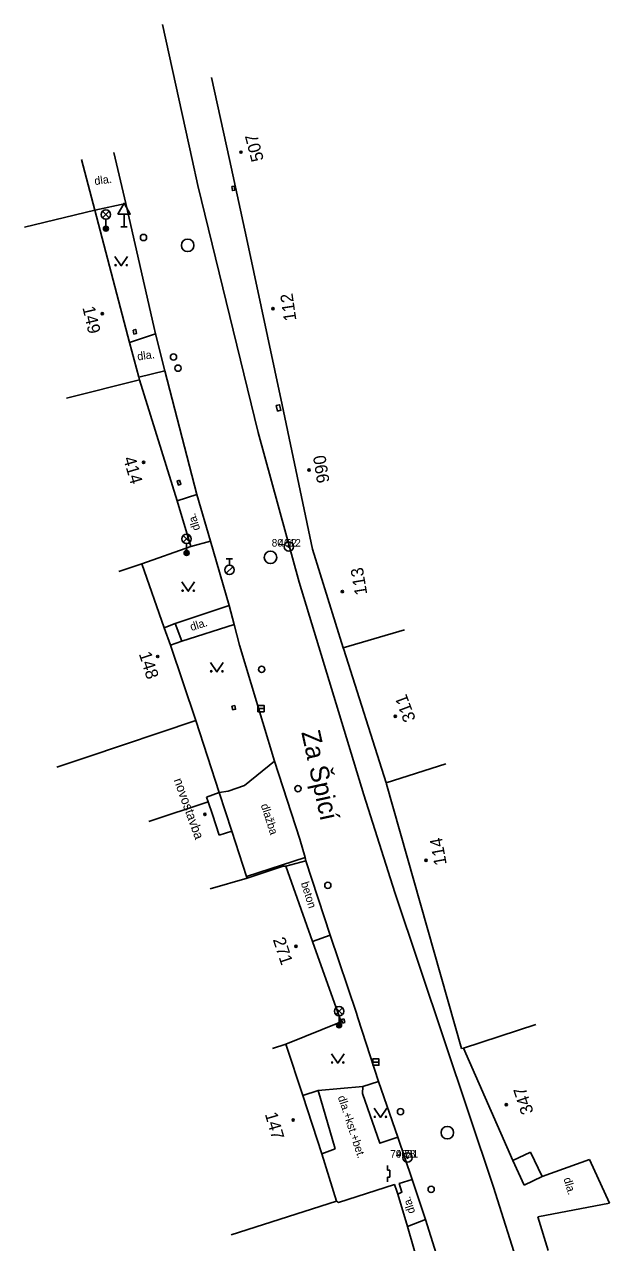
# Model space of a CAD drawing. Extents: x -539515 to -538098, y -1182060 to -1180157.
# Drawn here: x -538958.3 to -538911.5, y -1180336.7 to -1180239.2 of the extents above; entities that cross this region are included whole.
import ezdxf

# ---------------------------------------------------------------- set-up
doc = ezdxf.new("R2010")
doc.units = 0
for name, color, linetype in [('Vrstva 1', 7, 'Continuous'), ('Vrstva 11', 7, 'Continuous'), ('Vrstva 13', 7, 'Continuous'), ('Vrstva 15', 7, 'Continuous'), ('Vrstva 21', 7, 'Continuous'), ('Vrstva 22', 7, 'Continuous'), ('Vrstva 23', 7, 'Continuous'), ('Vrstva 24', 7, 'Continuous'), ('Vrstva 27', 7, 'Continuous'), ('Vrstva 28', 7, 'Continuous'), ('Vrstva 33', 7, 'Continuous'), ('Vrstva 34', 7, 'Continuous'), ('Vrstva 36', 7, 'Continuous'), ('Vrstva 39', 7, 'Continuous'), ('Vrstva 40', 7, 'Continuous'), ('Vrstva 41', 7, 'Continuous'), ('Vrstva 47', 7, 'Continuous'), ('Vrstva 49', 7, 'Continuous'), ('Vrstva 68', 7, 'Continuous'), ('Vrstva 88', 7, 'Continuous')]:
    doc.layers.add(name, color=color, linetype=linetype)

msp = doc.modelspace()

# ---------------------------------------------------------------- linework, layer by layer
at = {"layer": 'Vrstva 1'}
for p, q in [((-538941.897, -1180250), (-538943.33, -1180243.43)), ((-538953.725, -1180250), (-538952.67, -1180254.063)), ((-538941.897, -1180250), (-538940.53, -1180256.273)), ((-538952.67, -1180254.063), (-538958.3, -1180255.41)), ((-538940.53, -1180256.273), (-538937.69, -1180269.633)), ((-538949.1, -1180267.656), (-538954.93, -1180269.1)), ((-538949.1, -1180267.656), (-538946.09, -1180277.328)), ((-538937.69, -1180269.633), (-538935.27, -1180281.203)), ((-538946.09, -1180277.328), (-538945, -1180280.992)), ((-538945, -1180280.992), (-538948.9, -1180282.359)), ((-538948.9, -1180282.359), (-538950.76, -1180282.99)), ((-538948.9, -1180282.359), (-538947.12, -1180287.492)), ((-538947.12, -1180287.492), (-538946.24, -1180287.156)), ((-538946.24, -1180287.156), (-538945.72, -1180288.57)), ((-538946.63, -1180288.891), (-538947.12, -1180287.492)), ((-538932.802, -1180289.087), (-538927.914, -1180287.645)), ((-538945.72, -1180288.57), (-538946.63, -1180288.891)), ((-538946.63, -1180288.891), (-538944.59, -1180294.906)), ((-538924.614, -1180298.394), (-538929.381, -1180299.902)), ((-538942.72, -1180300.69), (-538943.74, -1180301.04)), ((-538929.35, -1180300), (-538923.35, -1180321.172)), ((-538948.353, -1180303.011), (-538943.61, -1180301.43)), ((-538943.74, -1180301.04), (-538943.61, -1180301.43)), ((-538942.716, -1180304.098), (-538943.27, -1180302.45)), ((-538941.718, -1180303.763), (-538942.716, -1180304.098)), ((-538937.61, -1180306.578), (-538940.49, -1180307.53)), ((-538937.61, -1180306.578), (-538937.4, -1180306.57)), ((-538943.46, -1180308.389), (-538940.49, -1180307.53)), ((-538932.98, -1180319.023), (-538937.39, -1180320.82)), ((-538923.19, -1180321.148), (-538917.4, -1180319.25)), ((-538937.39, -1180320.82), (-538938.46, -1180321.18)), ((-538937.39, -1180320.82), (-538936.04, -1180324.922)), ((-538923.35, -1180321.172), (-538923.19, -1180321.148)), ((-538923.19, -1180321.148), (-538919.26, -1180330.148)), ((-538936.04, -1180324.922), (-538934.82, -1180324.531)), ((-538934.51, -1180329.609), (-538936.04, -1180324.922)), ((-538934.82, -1180324.531), (-538933.46, -1180329.188)), ((-538933.46, -1180329.188), (-538934.51, -1180329.609)), ((-538934.51, -1180329.609), (-538933.34, -1180333.391)), ((-538919.26, -1180330.148), (-538917.825, -1180329.469)), ((-538919.26, -1180330.148), (-538918.33, -1180332.102)), ((-538917.825, -1180329.469), (-538916.896, -1180331.422)), ((-538913.13, -1180330.05), (-538916.896, -1180331.422)), ((-538911.51, -1180333.56), (-538913.13, -1180330.05)), ((-538918.33, -1180332.102), (-538916.896, -1180331.422)), ((-538933.34, -1180333.391), (-538941.78, -1180336.08))]:
    msp.add_line(p, q, dxfattribs=at)
for points in [[(-538952.67, -1180254.063), (-538949.89, -1180264.65), (-538949.16, -1180267.43), (-538949.1, -1180267.656)], [(-538935.27, -1180281.203), (-538932.802, -1180289.087), (-538932.76, -1180289.219)], [(-538932.76, -1180289.219), (-538929.381, -1180299.902), (-538929.35, -1180300)], [(-538944.59, -1180294.906), (-538953.31, -1180297.85), (-538955.71, -1180298.66)], [(-538940.49, -1180307.53), (-538940.531, -1180307.403), (-538941.718, -1180303.763), (-538942.72, -1180300.69), (-538944.59, -1180294.906)], [(-538937.4, -1180306.57), (-538935.26, -1180312.6), (-538932.98, -1180319.023)]]:
    msp.add_lwpolyline(points, dxfattribs=at)
at = {"layer": 'Vrstva 11'}
msp.add_lwpolyline([(-538927.68, -1180335.42), (-538928.45, -1180332.82), (-538928.52, -1180332.58)], dxfattribs=at)
at = {"layer": 'Vrstva 13'}
for p, q in [((-538952.67, -1180254.063), (-538950.19, -1180253.52)), ((-538949.89, -1180264.65), (-538947.82, -1180263.97)), ((-538947.07, -1180266.91), (-538949.16, -1180267.43)), ((-538944.52, -1180276.828), (-538946.09, -1180277.328)), ((-538943.41, -1180280.57), (-538945, -1180280.992)), ((-538946.24, -1180287.156), (-538941.94, -1180285.72)), ((-538941.53, -1180287.22), (-538945.72, -1180288.57)), ((-538942.72, -1180300.69), (-538942.02, -1180300.57)), ((-538940.531, -1180307.403), (-538935.86, -1180305.88)), ((-538935.79, -1180306.15), (-538937.4, -1180306.57)), ((-538933.85, -1180312.1), (-538935.26, -1180312.6)), ((-538927.68, -1180335.42), (-538926.22, -1180334.85))]:
    msp.add_line(p, q, dxfattribs=at)
for points in [[(-538938.3, -1180298.17), (-538940.7, -1180300.11), (-538942.02, -1180300.57)], [(-538934.82, -1180324.531), (-538931.23, -1180324.21), (-538929.99, -1180323.81)], [(-538928.43, -1180328.26), (-538929.87, -1180328.75), (-538931.27, -1180324.78), (-538931.23, -1180324.21)], [(-538927.29, -1180331.65), (-538928.33, -1180331.98), (-538928.11, -1180332.68), (-538928.45, -1180332.82)]]:
    msp.add_lwpolyline(points, dxfattribs=at)
at = {"layer": 'Vrstva 15'}
msp.add_line((-538943.61, -1180301.43), (-538943.27, -1180302.45), dxfattribs=at)
at = {"layer": 'Vrstva 21'}
for centre, radius in [((-538937.15, -1180280.99), 0.375), ((-538937.15, -1180280.99), 0.05), ((-538927.67, -1180329.9), 0.375), ((-538927.67, -1180329.9), 0.05)]:
    msp.add_circle(centre, radius, dxfattribs=at)
at = {"layer": 'Vrstva 24'}
for p, q in [((-538929.258, -1180330.909), (-538929.259, -1180330.541)), ((-538929.075, -1180330.91), (-538929.258, -1180330.909)), ((-538929.075, -1180331.462), (-538929.075, -1180330.91)), ((-538929.259, -1180331.83), (-538929.258, -1180331.462)), ((-538929.258, -1180331.462), (-538929.075, -1180331.462))]:
    msp.add_line(p, q, dxfattribs=at)
for points in [[(-538941.72, -1180252.17), (-538941.53, -1180252.14), (-538941.48, -1180252.46), (-538941.67, -1180252.49), (-538941.72, -1180252.17)], [(-538949.613, -1180263.656), (-538949.543, -1180263.977), (-538949.33, -1180263.93), (-538949.4, -1180263.61), (-538949.613, -1180263.656)], [(-538938.16, -1180269.69), (-538937.896, -1180269.631), (-538937.796, -1180270.081), (-538938.06, -1180270.14), (-538938.16, -1180269.69)], [(-538945.89, -1180275.68), (-538946.088, -1180275.742), (-538945.988, -1180276.062), (-538945.79, -1180276), (-538945.89, -1180275.68)], [(-538941.633, -1180294.064), (-538941.41, -1180294.01), (-538941.48, -1180293.72), (-538941.703, -1180293.774), (-538941.633, -1180294.064)], [(-538932.76, -1180318.8), (-538932.943, -1180318.852), (-538932.863, -1180319.132), (-538932.68, -1180319.08), (-538932.76, -1180318.8)]]:
    msp.add_lwpolyline(points, dxfattribs=at)
at = {"layer": 'Vrstva 27'}
for p, q in [((-538939.63, -1180293.961), (-538939.13, -1180293.961)), ((-538930.45, -1180322.258), (-538929.95, -1180322.258))]:
    msp.add_line(p, q, dxfattribs=at)
for points in [[(-538939.63, -1180294.211), (-538939.13, -1180294.211), (-538939.13, -1180293.711), (-538939.63, -1180293.711)], [(-538930.45, -1180322.508), (-538929.95, -1180322.508), (-538929.95, -1180322.008), (-538930.45, -1180322.008)]]:
    msp.add_lwpolyline(points, close=True, dxfattribs=at)
for centre in [(-538945.25, -1180256.883), (-538938.62, -1180281.852), (-538924.49, -1180327.906)]:
    msp.add_circle(centre, 0.5, dxfattribs=at)
at = {"layer": 'Vrstva 28'}
for p, q in [((-538942.16, -1180281.984), (-538941.66, -1180281.984)), ((-538941.91, -1180282.484), (-538941.91, -1180281.984)), ((-538942.168, -1180283.131), (-538941.638, -1180282.601))]:
    msp.add_line(p, q, dxfattribs=at)
for centre, radius in [((-538948.78, -1180256.25), 0.25), ((-538946.38, -1180265.813), 0.25), ((-538946.01, -1180266.711), 0.25), ((-538941.91, -1180282.859), 0.375), ((-538939.33, -1180290.82), 0.25), ((-538936.43, -1180300.367), 0.25), ((-538934.04, -1180308.109), 0.25), ((-538928.23, -1180326.227), 0.25), ((-538925.78, -1180332.453), 0.25)]:
    msp.add_circle(centre, radius, dxfattribs=at)
at = {"layer": 'Vrstva 33'}
for p, q in [((-538952.044, -1180254.681), (-538951.516, -1180254.151)), ((-538952.044, -1180254.151), (-538951.516, -1180254.681)), ((-538951.78, -1180254.79), (-538951.78, -1180255.54)), ((-538945.594, -1180280.641), (-538945.066, -1180280.111)), ((-538945.594, -1180280.111), (-538945.066, -1180280.641)), ((-538945.33, -1180280.75), (-538945.33, -1180281.5)), ((-538933.404, -1180318.451), (-538932.876, -1180317.921)), ((-538933.404, -1180317.921), (-538932.876, -1180318.451)), ((-538933.14, -1180318.56), (-538933.14, -1180319.31))]:
    msp.add_line(p, q, dxfattribs=at)
for centre, radius in [((-538951.78, -1180254.416), 0.375), ((-538951.78, -1180255.541), 0.2), ((-538951.78, -1180255.541), 0.145), ((-538951.78, -1180255.541), 0.0876), ((-538945.33, -1180280.376), 0.375), ((-538945.33, -1180281.501), 0.2), ((-538945.33, -1180281.501), 0.145), ((-538945.33, -1180281.501), 0.0876), ((-538933.14, -1180318.186), 0.375), ((-538933.14, -1180319.311), 0.2), ((-538933.14, -1180319.311), 0.145), ((-538933.14, -1180319.311), 0.0876)]:
    msp.add_circle(centre, radius, dxfattribs=at)
at = {"layer": 'Vrstva 34'}
for p, q in [((-538950.33, -1180254.372), (-538950.33, -1180255.39)), ((-538950.58, -1180255.39), (-538950.08, -1180255.39))]:
    msp.add_line(p, q, dxfattribs=at)
msp.add_lwpolyline([(-538950.83, -1180254.372), (-538949.83, -1180254.372), (-538950.33, -1180253.506)], close=True, dxfattribs=at)
at = {"layer": 'Vrstva 36'}
for points in [[(-538951.061, -1180257.766), (-538950.561, -1180258.516), (-538950.061, -1180257.766)], [(-538945.7, -1180283.82), (-538945.2, -1180284.57), (-538944.7, -1180283.82)], [(-538943.41, -1180290.27), (-538942.91, -1180291.02), (-538942.41, -1180290.27)], [(-538933.74, -1180321.59), (-538933.24, -1180322.34), (-538932.74, -1180321.59)], [(-538930.33, -1180325.94), (-538929.83, -1180326.69), (-538929.33, -1180325.94)]]:
    msp.add_lwpolyline(points, dxfattribs=at)
for centre in [(-538951.011, -1180258.466), (-538950.112, -1180258.466), (-538945.65, -1180284.52), (-538944.751, -1180284.52), (-538943.36, -1180290.97), (-538942.461, -1180290.97), (-538933.69, -1180322.29), (-538932.791, -1180322.29), (-538930.28, -1180326.64), (-538929.381, -1180326.64)]:
    msp.add_circle(centre, 0.05, dxfattribs=at)
at = {"layer": 'Vrstva 39'}
for centre, radius in [((-538940.98, -1180249.42), 0.09), ((-538940.98, -1180249.42), 0.0398), ((-538938.43, -1180261.94), 0.09), ((-538938.43, -1180261.94), 0.0398), ((-538952.07, -1180262.35), 0.09), ((-538952.07, -1180262.35), 0.0398), ((-538948.77, -1180274.24), 0.09), ((-538948.77, -1180274.24), 0.0398), ((-538935.54, -1180274.86), 0.09), ((-538935.54, -1180274.86), 0.0398), ((-538932.87, -1180284.59), 0.09), ((-538932.87, -1180284.59), 0.0398), ((-538947.64, -1180289.79), 0.09), ((-538947.64, -1180289.79), 0.0398), ((-538928.65, -1180294.58), 0.09), ((-538928.65, -1180294.58), 0.0398), ((-538943.87, -1180302.43), 0.09), ((-538943.87, -1180302.43), 0.0398), ((-538926.18, -1180306.11), 0.09), ((-538926.18, -1180306.11), 0.0398), ((-538936.59, -1180312.99), 0.09), ((-538936.59, -1180312.99), 0.0398), ((-538919.77, -1180325.67), 0.09), ((-538919.77, -1180325.67), 0.0398), ((-538936.81, -1180326.9), 0.09), ((-538936.81, -1180326.9), 0.0398)]:
    msp.add_circle(centre, radius, dxfattribs=at)
at = {"layer": 'Vrstva 68'}
for p, q in [((-538911.51, -1180333.56), (-538917.26, -1180334.65)), ((-538916.41, -1180337.34), (-538917.26, -1180334.65)), ((-538927.68, -1180335.42), (-538926.05, -1180341.01))]:
    msp.add_line(p, q, dxfattribs=at)
msp.add_lwpolyline([(-538933.34, -1180333.391), (-538933.18, -1180333.49), (-538928.72, -1180332.06), (-538928.52, -1180332.58)], dxfattribs=at)
at = {"layer": 'Vrstva 88'}
for p, q in [((-538944.885, -1180250), (-538947.25, -1180239.188)), ((-538951.14, -1180249.45), (-538950.19, -1180253.52)), ((-538944.885, -1180250), (-538944.43, -1180252.078)), ((-538944.43, -1180252.078), (-538939.6, -1180271.852)), ((-538950.19, -1180253.52), (-538947.94, -1180263.367)), ((-538947.94, -1180263.367), (-538947.82, -1180263.97)), ((-538947.82, -1180263.97), (-538947.07, -1180266.91)), ((-538947.07, -1180266.91), (-538944.52, -1180276.828)), ((-538939.6, -1180271.852), (-538936.32, -1180283.852)), ((-538944.52, -1180276.828), (-538943.41, -1180280.57)), ((-538941.94, -1180285.72), (-538943.41, -1180280.57)), ((-538936.32, -1180283.852), (-538931.16, -1180300.867)), ((-538941.94, -1180285.72), (-538941.53, -1180287.22)), ((-538941.11, -1180288.883), (-538941.53, -1180287.22)), ((-538931.16, -1180300.867), (-538928.69, -1180308.68)), ((-538933.85, -1180312.1), (-538935.79, -1180306.15)), ((-538928.69, -1180308.68), (-538920.79, -1180332.258)), ((-538933.85, -1180312.1), (-538931.74, -1180318.34)), ((-538931.64, -1180318.71), (-538931.74, -1180318.34)), ((-538931.64, -1180318.71), (-538929.99, -1180323.81)), ((-538929.99, -1180323.81), (-538928.43, -1180328.26)), ((-538928.43, -1180328.26), (-538927.29, -1180331.65)), ((-538927.29, -1180331.65), (-538926.22, -1180334.85)), ((-538920.79, -1180332.258), (-538916.75, -1180345)), ((-538926.22, -1180334.85), (-538923.18, -1180344.52))]:
    msp.add_line(p, q, dxfattribs=at)
msp.add_lwpolyline([(-538935.79, -1180306.15), (-538935.86, -1180305.88), (-538936.29, -1180304.41), (-538938.3, -1180298.17), (-538941.11, -1180288.883)], dxfattribs=at)

# ---------------------------------------------------------------- texts
at = {"layer": 'Vrstva 22'}
for s, p in [('80.52', (-538938.525, -1180280.99)), ('79.78', (-538929.045, -1180329.9))]:
    msp.add_text(s, height=0.6, dxfattribs=at).set_placement(p)
at = {"layer": 'Vrstva 23'}
for s, p in [('4012', (-538937.984, -1180280.99)), ('4021', (-538928.603, -1180329.9))]:
    msp.add_text(s, height=0.6, dxfattribs=at).set_placement(p)
at = {"layer": 'Vrstva 40'}
for s, rotation, p in [('dla.', 8.08507, (-538952.662, -1180252.056)), ('dla.', 8.08507, (-538949.232, -1180266.096)), ('dla.', 107.6342, (-538944.235, -1180279.598)), ('dla.', 17.6342, (-538944.938, -1180287.755)), ('dlažba', 287.85455, (-538939.408, -1180301.686)), ('beton', 287.6342, (-538936.205, -1180307.932)), ('dla.+kst.+bet.', 288.17471, (-538933.252, -1180325.051)), ('dla.', 286.3652, (-538915.199, -1180331.591)), ('dla.', 107.6342, (-538927.047, -1180334.281))]:
    msp.add_text(s, height=0.65, rotation=rotation, dxfattribs=at).set_placement(p)
at = {"layer": 'Vrstva 41'}
msp.add_text('novostavba', height=0.75, rotation=289.94902, dxfattribs=at).set_placement((-538946.376, -1180299.676))
at = {"layer": 'Vrstva 47'}
for s, rotation, p in [('507', 104.76392, (-538939.145, -1180250.029)), ('112', 98.32157, (-538936.546, -1180262.871)), ('149', 283.1883, (-538953.666, -1180261.861)), ('414', 286.38391, (-538950.409, -1180273.939)), ('990', 98.94717, (-538933.896, -1180275.82)), ('113', 99.63117, (-538930.877, -1180284.8)), ('148', 287.74467, (-538949.161, -1180289.571)), ('311', 110.62211, (-538926.991, -1180294.816)), ('114', 100.29195, (-538924.527, -1180306.421)), ('271', 288.43495, (-538938.449, -1180312.452)), ('347', 108.4706, (-538917.576, -1180326.261)), ('147', 286.11675, (-538939.083, -1180326.411))]:
    msp.add_text(s, height=1, rotation=rotation, dxfattribs=at).set_placement(p)
at = {"layer": 'Vrstva 49'}
msp.add_text('Za Špicí', height=1.5, rotation=282.34115, dxfattribs=at).set_placement((-538936.166, -1180295.852))

doc.saveas('drawing.dxf')
